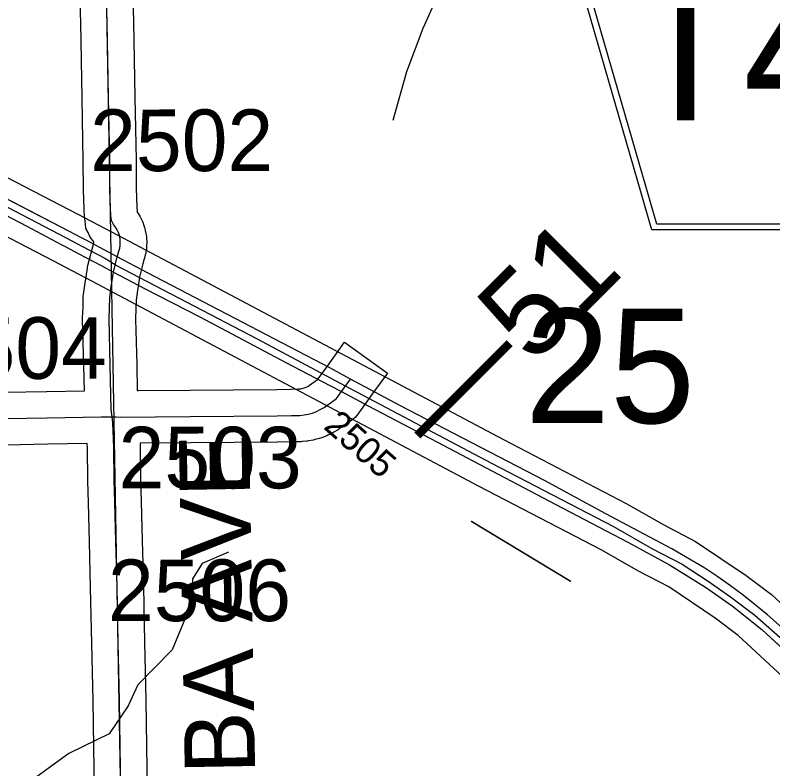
# Model space of a CAD drawing. Extents: x 23.6 to 68.7, y -63 to -29.
# Drawn here: x 37.557 to 38.418, y -44.585 to -43.729 of the extents above; entities that cross this region are included whole.
import ezdxf

# ---------------------------------------------------------------- set-up
doc = ezdxf.new("R2010")
doc.units = 0
for name, color, linetype in [('tdCoDivCarto', 7, 'Continuous'), ('tdCoHydroRiver', 7, 'Continuous'), ('tdCoPriCL', 7, 'Continuous'), ('tdCoPriDiv', 7, 'Continuous'), ('tdCoPrimary', 7, 'Continuous'), ('tdCoPriNonDivCL', 7, 'Continuous'), ('tdCoSecRdNmbr', 7, 'Continuous'), ('tdCoSecRdTxt', 7, 'Continuous'), ('tdCoSecRteBand', 7, 'Continuous'), ('tdCoSecRteCL', 7, 'Continuous'), ('tdCoSectLine', 7, 'Continuous'), ('tdCoSectNmbr', 7, 'Continuous'), ('tdCoShieldCoRte', 7, 'Continuous'), ('tdCoSurfEarth', 7, 'Continuous'), ('tdCoSurfGravel', 7, 'Continuous'), ('tdStHwyPriRefPost1', 7, 'Continuous')]:
    doc.layers.add(name, color=color, linetype=linetype)

msp = doc.modelspace()

# ---------------------------------------------------------------- linework, layer by layer
at = {"layer": 'tdCoDivCarto'}
for p, q in [((37.61796, -43.97428), (37.47981, -43.90264)), ((37.52857, -43.94684), (37.57025, -43.96854)), ((37.57025, -43.96854), (37.61005, -43.98944)), ((37.63246, -43.9818), (37.61796, -43.97428)), ((37.63748, -43.98446), (37.63246, -43.9818)), ((37.66282, -43.99788), (37.63748, -43.98446)), ((37.66282, -43.99788), (37.63748, -43.98446)), ((37.61005, -43.98944), (37.61439, -43.99172)), ((37.61439, -43.99172), (37.62939, -43.9997)), ((37.62939, -43.9997), (37.65471, -44.01316)), ((37.62939, -43.9997), (37.65471, -44.01316)), ((37.67296, -44.00325), (37.66282, -43.99788)), ((37.70743, -44.0215), (37.67296, -44.00325)), ((37.65471, -44.01316), (37.66862, -44.02055)), ((37.66862, -44.02055), (37.70391, -44.03932)), ((37.80692, -44.07336), (37.70743, -44.0215)), ((37.70391, -44.03932), (37.76679, -44.07162)), ((37.76679, -44.07162), (37.86469, -44.12341)), ((37.91444, -44.12959), (37.80692, -44.07336)), ((37.86469, -44.12341), (37.91451, -44.14955)), ((37.93817, -44.14226), (37.91444, -44.12959)), ((37.99434, -44.17225), (37.93817, -44.14226)), ((37.91451, -44.14955), (37.92785, -44.15652)), ((37.92785, -44.15652), (37.9584, -44.17248)), ((37.9584, -44.17248), (38.02992, -44.21021)), ((38.15882, -44.25733), (37.99434, -44.17225)), ((38.02992, -44.21021), (38.08442, -44.23882)), ((38.08442, -44.23882), (38.17172, -44.28469)), ((38.22861, -44.29555), (38.15882, -44.25733)), ((38.17172, -44.28469), (38.20427, -44.30195)), ((38.30333, -44.33526), (38.22861, -44.29555)), ((38.20427, -44.30195), (38.25359, -44.3276)), ((38.25359, -44.3276), (38.30094, -44.35325)), ((38.34082, -44.35721), (38.30333, -44.33526)), ((38.30094, -44.35325), (38.34188, -44.37865)), ((38.35563, -44.36706), (38.34082, -44.35721)), ((38.37017, -44.3773), (38.35563, -44.36706)), ((38.34188, -44.37865), (38.37221, -44.39986)), ((38.38443, -44.38793), (38.37017, -44.3773)), ((38.3984, -44.39894), (38.38443, -44.38793)), ((38.37221, -44.39986), (38.406, -44.42674)), ((38.41207, -44.41032), (38.3984, -44.39894)), ((38.42543, -44.42206), (38.41207, -44.41032)), ((38.406, -44.42674), (38.442, -44.46027))]:
    msp.add_line(p, q, dxfattribs=at)
for points in [[(37.61796, -43.97428), (37.47981, -43.90264), (37.31902, -43.81633), (37.25589, -43.78451), (37.1732, -43.74178)], [(37.61796, -43.97428), (37.47981, -43.90264), (37.31902, -43.81633), (37.25589, -43.78451), (37.1732, -43.74178)], [(37.61796, -43.97428), (37.47981, -43.90264), (37.31902, -43.81633), (37.25589, -43.78451), (37.1732, -43.74178)], [(37.16492, -43.75744), (37.16778, -43.75898), (37.21562, -43.78482), (37.32561, -43.84006), (37.38677, -43.8731), (37.4467, -43.90467), (37.52857, -43.94684), (37.57025, -43.96854), (37.61005, -43.98944)], [(37.16492, -43.75744), (37.16778, -43.75898), (37.21562, -43.78482), (37.32561, -43.84006), (37.38677, -43.8731), (37.4467, -43.90467), (37.52857, -43.94684), (37.57025, -43.96854), (37.61005, -43.98944)], [(37.16492, -43.75744), (37.16778, -43.75898), (37.21562, -43.78482), (37.32561, -43.84006), (37.38677, -43.8731), (37.4467, -43.90467), (37.52857, -43.94684), (37.57025, -43.96854), (37.61005, -43.98944)], [(37.63748, -43.98446), (37.63246, -43.9818), (37.61796, -43.97428)], [(37.63748, -43.98446), (37.63246, -43.9818), (37.61796, -43.97428)], [(37.63748, -43.98446), (37.63246, -43.9818), (37.61796, -43.97428)], [(37.66282, -43.99788), (37.63748, -43.98446)], [(37.66282, -43.99788), (37.63748, -43.98446)], [(37.61005, -43.98944), (37.61439, -43.99172), (37.62939, -43.9997)], [(37.61005, -43.98944), (37.61439, -43.99172), (37.62939, -43.9997)], [(37.61005, -43.98944), (37.61439, -43.99172), (37.62939, -43.9997)], [(37.62939, -43.9997), (37.65471, -44.01316)], [(37.62939, -43.9997), (37.65471, -44.01316)], [(38.55059, -44.53961), (38.50925, -44.50073), (38.46881, -44.46177), (38.43847, -44.43415), (38.42543, -44.42206), (38.41207, -44.41032), (38.3984, -44.39894), (38.38443, -44.38793), (38.37017, -44.3773), (38.35563, -44.36706), (38.34082, -44.35721), (38.30333, -44.33526), (38.22861, -44.29555), (38.15882, -44.25733), (37.99434, -44.17225), (37.93817, -44.14226), (37.91444, -44.12959), (37.80692, -44.07336), (37.70743, -44.0215), (37.67296, -44.00325), (37.66282, -43.99788)], [(38.55059, -44.53961), (38.50925, -44.50073), (38.46881, -44.46177), (38.43847, -44.43415), (38.42543, -44.42206), (38.41207, -44.41032), (38.3984, -44.39894), (38.38443, -44.38793), (38.37017, -44.3773), (38.35563, -44.36706), (38.34082, -44.35721), (38.30333, -44.33526), (38.22861, -44.29555), (38.15882, -44.25733), (37.99434, -44.17225), (37.93817, -44.14226), (37.91444, -44.12959), (37.80692, -44.07336), (37.70743, -44.0215), (37.67296, -44.00325), (37.66282, -43.99788)], [(38.55059, -44.53961), (38.50925, -44.50073), (38.46881, -44.46177), (38.43847, -44.43415), (38.42543, -44.42206), (38.41207, -44.41032), (38.3984, -44.39894), (38.38443, -44.38793), (38.37017, -44.3773), (38.35563, -44.36706), (38.34082, -44.35721), (38.30333, -44.33526), (38.22861, -44.29555), (38.15882, -44.25733), (37.99434, -44.17225), (37.93817, -44.14226), (37.91444, -44.12959), (37.80692, -44.07336), (37.70743, -44.0215), (37.67296, -44.00325), (37.66282, -43.99788)], [(37.65471, -44.01316), (37.66862, -44.02055), (37.70391, -44.03932), (37.76679, -44.07162), (37.86469, -44.12341), (37.91451, -44.14955), (37.92785, -44.15652), (37.9584, -44.17248), (38.02992, -44.21021), (38.08442, -44.23882), (38.17172, -44.28469), (38.20427, -44.30195), (38.25359, -44.3276), (38.30094, -44.35325), (38.34188, -44.37865), (38.37221, -44.39986), (38.406, -44.42674), (38.442, -44.46027), (38.50168, -44.5165), (38.53905, -44.55185)], [(37.65471, -44.01316), (37.66862, -44.02055), (37.70391, -44.03932), (37.76679, -44.07162), (37.86469, -44.12341), (37.91451, -44.14955), (37.92785, -44.15652), (37.9584, -44.17248), (38.02992, -44.21021), (38.08442, -44.23882), (38.17172, -44.28469), (38.20427, -44.30195), (38.25359, -44.3276), (38.30094, -44.35325), (38.34188, -44.37865), (38.37221, -44.39986), (38.406, -44.42674), (38.442, -44.46027), (38.50168, -44.5165), (38.53905, -44.55185)], [(37.65471, -44.01316), (37.66862, -44.02055), (37.70391, -44.03932), (37.76679, -44.07162), (37.86469, -44.12341), (37.91451, -44.14955), (37.92785, -44.15652), (37.9584, -44.17248), (38.02992, -44.21021), (38.08442, -44.23882), (38.17172, -44.28469), (38.20427, -44.30195), (38.25359, -44.3276), (38.30094, -44.35325), (38.34188, -44.37865), (38.37221, -44.39986), (38.406, -44.42674), (38.442, -44.46027), (38.50168, -44.5165), (38.53905, -44.55185)]]:
    msp.add_lwpolyline(points, dxfattribs=at)
at = {"layer": 'tdCoHydroRiver'}
for points in [[(38.96156, -42.9808), (38.9394, -42.98575), (38.92203, -42.99856), (38.90005, -43.05412), (38.85911, -43.12251), (38.75338, -43.23264), (38.74235, -43.24856), (38.70477, -43.28674), (38.61691, -43.35375), (38.50888, -43.46354), (38.43039, -43.51784), (38.39896, -43.53546), (38.31384, -43.55035), (38.26669, -43.57599), (38.19903, -43.60336), (38.14077, -43.6212), (38.1156, -43.63087), (38.07949, -43.65642), (38.05444, -43.68188), (38.04198, -43.7025), (38.03263, -43.71678), (38.02022, -43.74372), (38.00167, -43.7928), (37.98633, -43.84817)], [(37.79927, -44.33902), (37.76938, -44.35189), (37.75847, -44.36934), (37.75712, -44.39776), (37.73544, -44.45003), (37.6963, -44.4898), (37.68544, -44.51357), (37.66359, -44.54532), (37.618, -44.56779), (37.56935, -44.60291)]]:
    msp.add_lwpolyline(points, dxfattribs=at)
at = {"layer": 'tdCoPriCL'}
for points in [[(37.34357, -43.8398), (37.61398, -43.98123), (37.63331, -43.99161), (37.65877, -44.00482), (37.67037, -44.01207), (37.67131, -44.0126), (37.83186, -44.09657), (37.93213, -44.15008), (38.0983, -44.23765), (38.23733, -44.30985), (38.28075, -44.33467), (38.31521, -44.3526), (38.34485, -44.37191), (38.37035, -44.38984), (38.39792, -44.41053), (38.43307, -44.44156)], [(38.1882, -44.3723), (38.07537, -44.30398)]]:
    msp.add_lwpolyline(points, dxfattribs=at)
at = {"layer": 'tdCoPriDiv'}
for points in [[(36.39447, -43.23095), (36.67959, -43.419), (36.90165, -43.56959), (36.9731, -43.61162), (37.12227, -43.69217), (37.62806, -43.95471), (37.67369, -43.97873), (38.11225, -44.21106), (38.25173, -44.2835), (38.29516, -44.30833), (38.3304, -44.32666), (38.38802, -44.36556), (38.41692, -44.38724), (38.58053, -44.53816)], [(38.54049, -44.58285), (38.379, -44.4338), (38.35276, -44.41411), (38.3001, -44.37853), (38.26641, -44.36101), (38.223, -44.33619), (38.08444, -44.26422), (37.64393, -44.03089), (37.59997, -44.00773), (37.09475, -43.74551), (36.94473, -43.66455), (36.86957, -43.62033), (36.64622, -43.46886), (36.36328, -43.28223)]]:
    msp.add_lwpolyline(points, dxfattribs=at)
at = {"layer": 'tdCoPrimary'}
for p, q in [((37.66282, -43.99788), (37.63748, -43.98446)), ((37.66282, -43.99788), (37.63748, -43.98446)), ((37.62939, -43.9997), (37.65471, -44.01316)), ((37.62939, -43.9997), (37.65471, -44.01316)), ((38.18858, -44.3723), (38.07575, -44.30398)), ((38.18858, -44.3723), (38.07575, -44.30398)), ((38.18858, -44.3723), (38.07575, -44.30398))]:
    msp.add_line(p, q, dxfattribs=at)
for points in [[(37.61796, -43.97428), (37.47981, -43.90264), (37.31902, -43.81633), (37.25589, -43.78451), (37.1732, -43.74178)], [(37.61796, -43.97428), (37.47981, -43.90264), (37.31902, -43.81633), (37.25589, -43.78451), (37.1732, -43.74178)], [(37.16492, -43.75744), (37.16778, -43.75898), (37.21562, -43.78482), (37.32561, -43.84006), (37.38677, -43.8731), (37.4467, -43.90467), (37.52857, -43.94684), (37.57025, -43.96854), (37.61005, -43.98944)], [(37.16492, -43.75744), (37.16778, -43.75898), (37.21562, -43.78482), (37.32561, -43.84006), (37.38677, -43.8731), (37.4467, -43.90467), (37.52857, -43.94684), (37.57025, -43.96854), (37.61005, -43.98944)], [(38.42543, -44.42206), (38.41207, -44.41032), (38.3984, -44.39894), (38.38443, -44.38793), (38.37017, -44.3773), (38.35563, -44.36706), (38.34082, -44.35721), (38.30333, -44.33526), (38.22861, -44.29555), (38.15882, -44.25733), (37.99434, -44.17225), (37.93817, -44.14226), (37.91444, -44.12959), (37.80692, -44.07336), (37.70743, -44.0215), (37.67296, -44.00325), (37.66282, -43.99788), (37.63748, -43.98446), (37.63246, -43.9818), (37.61796, -43.97428), (37.47981, -43.90264)], [(37.52857, -43.94684), (37.57025, -43.96854), (37.61005, -43.98944), (37.61439, -43.99172), (37.62939, -43.9997), (37.65471, -44.01316), (37.66862, -44.02055), (37.70391, -44.03932), (37.76679, -44.07162), (37.86469, -44.12341), (37.91451, -44.14955), (37.92785, -44.15652), (37.9584, -44.17248), (38.02992, -44.21021), (38.08442, -44.23882), (38.17172, -44.28469), (38.20427, -44.30195), (38.25359, -44.3276), (38.30094, -44.35325), (38.34188, -44.37865), (38.37221, -44.39986), (38.406, -44.42674), (38.442, -44.46027)], [(37.63748, -43.98446), (37.63246, -43.9818), (37.61796, -43.97428)], [(37.63748, -43.98446), (37.63246, -43.9818), (37.61796, -43.97428)], [(37.61005, -43.98944), (37.61439, -43.99172), (37.62939, -43.9997)], [(37.61005, -43.98944), (37.61439, -43.99172), (37.62939, -43.9997)], [(38.55059, -44.53961), (38.50925, -44.50073), (38.46881, -44.46177), (38.43847, -44.43415), (38.42543, -44.42206), (38.41207, -44.41032), (38.3984, -44.39894), (38.38443, -44.38793), (38.37017, -44.3773), (38.35563, -44.36706), (38.34082, -44.35721), (38.30333, -44.33526), (38.22861, -44.29555), (38.15882, -44.25733), (37.99434, -44.17225), (37.93817, -44.14226), (37.91444, -44.12959), (37.80692, -44.07336), (37.70743, -44.0215), (37.67296, -44.00325), (37.66282, -43.99788)], [(38.55059, -44.53961), (38.50925, -44.50073), (38.46881, -44.46177), (38.43847, -44.43415), (38.42543, -44.42206), (38.41207, -44.41032), (38.3984, -44.39894), (38.38443, -44.38793), (38.37017, -44.3773), (38.35563, -44.36706), (38.34082, -44.35721), (38.30333, -44.33526), (38.22861, -44.29555), (38.15882, -44.25733), (37.99434, -44.17225), (37.93817, -44.14226), (37.91444, -44.12959), (37.80692, -44.07336), (37.70743, -44.0215), (37.67296, -44.00325), (37.66282, -43.99788)], [(37.65471, -44.01316), (37.66862, -44.02055), (37.70391, -44.03932), (37.76679, -44.07162), (37.86469, -44.12341), (37.91451, -44.14955), (37.92785, -44.15652), (37.9584, -44.17248), (38.02992, -44.21021), (38.08442, -44.23882), (38.17172, -44.28469), (38.20427, -44.30195), (38.25359, -44.3276), (38.30094, -44.35325), (38.34188, -44.37865), (38.37221, -44.39986), (38.406, -44.42674), (38.442, -44.46027), (38.50168, -44.5165), (38.53905, -44.55185)], [(37.65471, -44.01316), (37.66862, -44.02055), (37.70391, -44.03932), (37.76679, -44.07162), (37.86469, -44.12341), (37.91451, -44.14955), (37.92785, -44.15652), (37.9584, -44.17248), (38.02992, -44.21021), (38.08442, -44.23882), (38.17172, -44.28469), (38.20427, -44.30195), (38.25359, -44.3276), (38.30094, -44.35325), (38.34188, -44.37865), (38.37221, -44.39986), (38.406, -44.42674), (38.442, -44.46027), (38.50168, -44.5165), (38.53905, -44.55185)]]:
    msp.add_lwpolyline(points, dxfattribs=at)
at = {"layer": 'tdCoPriNonDivCL'}
msp.add_lwpolyline([(38.1882, -44.3723), (38.07537, -44.30398)], dxfattribs=at)
msp.add_lwpolyline([(38.1882, -44.3723), (38.07537, -44.30398)], dxfattribs=at)
at = {"layer": 'tdCoSecRteBand'}
for points in [[(37.54552, -44.15716), (37.59265, -44.15618), (37.59272, -44.15618), (37.59279, -44.15617), (37.6356, -44.15549), (37.63504, -44.12733), (37.63357, -44.07468), (37.63354, -44.07368), (37.63358, -44.07267), (37.63406, -44.06034), (37.6343, -44.0495), (37.63434, -44.04771), (37.6346, -44.04593), (37.63608, -44.03557), (37.63609, -44.0355), (37.6361, -44.03543), (37.63894, -44.01618), (37.63916, -44.0147), (37.63952, -44.01324), (37.64387, -43.99594), (37.64405, -43.99521), (37.64427, -43.99449), (37.64603, -43.98872), (37.64635, -43.98749), (37.64638, -43.98732), (37.64638, -43.98716), (37.64637, -43.98699), (37.64634, -43.98683), (37.64628, -43.98667), (37.64622, -43.98652), (37.64613, -43.98638), (37.64498, -43.98489), (37.6432, -43.98259), (37.6419, -43.97999), (37.63968, -43.97555), (37.63735, -43.97088), (37.63673, -43.9657), (37.63599, -43.95954), (37.63588, -43.95866), (37.63583, -43.95778), (37.63534, -43.94964), (37.63531, -43.94925), (37.6353, -43.94886), (37.63456, -43.92741), (37.63455, -43.927), (37.63454, -43.9266), (37.6343, -43.89444), (37.63307, -43.82282), (37.63159, -43.73722), (37.63012, -43.69058)], [(37.69072, -43.70856), (37.69157, -43.73554), (37.69158, -43.73575), (37.69158, -43.73597), (37.69306, -43.82179), (37.69429, -43.89355), (37.69429, -43.89369), (37.6943, -43.89384), (37.69454, -43.92574), (37.69525, -43.9464), (37.69561, -43.95229), (37.69573, -43.95245), (37.69662, -43.95391), (37.69847, -43.95699), (37.69936, -43.95846), (37.70007, -43.96002), (37.70156, -43.96329), (37.70228, -43.96484), (37.70281, -43.96647), (37.70392, -43.96989), (37.70445, -43.97152), (37.70479, -43.9732), (37.70551, -43.97672), (37.70585, -43.9784), (37.706, -43.98011), (37.70631, -43.98369), (37.70645, -43.9854), (37.70641, -43.98711), (37.70631, -43.9907), (37.70626, -43.99241), (37.70602, -43.99411), (37.70551, -43.99767), (37.70527, -43.99937), (37.70483, -44.00102), (37.70392, -44.0045), (37.70377, -44.00508), (37.70359, -44.00566), (37.70187, -44.01129), (37.69808, -44.02641), (37.69546, -44.04412), (37.69425, -44.05263), (37.69404, -44.06193), (37.69404, -44.06219), (37.69403, -44.06244), (37.69357, -44.07401), (37.69502, -44.12578), (37.69503, -44.1259), (37.69503, -44.12602), (37.69561, -44.15506), (37.69712, -44.15506), (37.69712, -44.1552), (37.75571, -44.15477), (37.8545, -44.15395), (37.87055, -44.15364), (37.87874, -44.15348), (37.8812, -44.15325), (37.88336, -44.15286), (37.88548, -44.15227), (37.88754, -44.15149), (37.88952, -44.15053), (37.89159, -44.14929), (37.90076, -44.14278), (37.90355, -44.13893), (37.91384, -44.12471), (37.93134, -44.10039), (37.98005, -44.13543), (37.96252, -44.15978), (37.96252, -44.15979), (37.9625, -44.15982), (37.96247, -44.15986), (37.95215, -44.17411), (37.94646, -44.18198), (37.94355, -44.18599), (37.93951, -44.18885), (37.92538, -44.19888), (37.92445, -44.19954), (37.92348, -44.20012), (37.91928, -44.20265), (37.91812, -44.20334), (37.91691, -44.20393), (37.9125, -44.20607), (37.91128, -44.20666), (37.91002, -44.20714), (37.90543, -44.20887), (37.90417, -44.20935), (37.90287, -44.20971), (37.89814, -44.21102), (37.89684, -44.21139), (37.89551, -44.21163), (37.89069, -44.21251), (37.88936, -44.21276), (37.88802, -44.21288), (37.88314, -44.21333), (37.88206, -44.21343), (37.88098, -44.21345), (37.87172, -44.21363), (37.8555, -44.21394), (37.85533, -44.21394), (37.85517, -44.21395), (37.75619, -44.21477), (37.75618, -44.21477), (37.75617, -44.21477), (37.69883, -44.21519), (37.69896, -44.21903), (37.69897, -44.21935), (37.69898, -44.21968), (37.69947, -44.25643), (37.7002, -44.28109), (37.7002, -44.2812), (37.70021, -44.28131), (37.70119, -44.32561), (37.70267, -44.37805), (37.70267, -44.37818), (37.70268, -44.37831), (37.70391, -44.44139), (37.70539, -44.5067), (37.70539, -44.50683), (37.70539, -44.50696), (37.70613, -44.55939), (37.70711, -44.60863)], [(37.64713, -44.6098), (37.64614, -44.5605), (37.64614, -44.56042), (37.64614, -44.56033), (37.6454, -44.50793), (37.64392, -44.44271), (37.64392, -44.44266), (37.64392, -44.44261), (37.64269, -44.37961), (37.64121, -44.32721), (37.64121, -44.32712), (37.64121, -44.32703), (37.64022, -44.28276), (37.63949, -44.25796), (37.63948, -44.25772), (37.63948, -44.25747), (37.63899, -44.22081), (37.6388, -44.21544), (37.59383, -44.21617), (37.54672, -44.21715)]]:
    msp.add_lwpolyline(points, dxfattribs=at)
at = {"layer": 'tdCoSecRteCL'}
for points in [[(37.66712, -44.18507), (37.66602, -44.17643), (37.66504, -44.12662), (37.66356, -44.07384), (37.66405, -44.06127), (37.6643, -44.05017), (37.66578, -44.03981), (37.66862, -44.02055), (37.67296, -44.00325), (37.6749, -43.9969), (37.67581, -43.99343), (37.67632, -43.98987), (37.67642, -43.98628), (37.67611, -43.9827), (37.67539, -43.97918), (37.67428, -43.97576), (37.67279, -43.97249), (37.67093, -43.96941), (37.66874, -43.96657), (37.66652, -43.96213), (37.66578, -43.95597), (37.66528, -43.94783), (37.66454, -43.92637), (37.6643, -43.89407), (37.66306, -43.8223), (37.66158, -43.73649), (37.6601, -43.68963)], [(37.66712, -44.18507), (37.67186, -44.18502), (37.67712, -44.18535), (37.75595, -44.18477), (37.85492, -44.18395), (37.87113, -44.18363), (37.8804, -44.18345), (37.88528, -44.18301), (37.8901, -44.18212), (37.89482, -44.18081), (37.89941, -44.17908), (37.90382, -44.17694), (37.90802, -44.17441), (37.92216, -44.16438), (37.92785, -44.15652), (37.93817, -44.14227), (37.93817, -44.14226)], [(37.16974, -44.19073), (37.17947, -44.19242), (37.25674, -44.19127), (37.36015, -44.18979), (37.44071, -44.18897), (37.54609, -44.18716), (37.59328, -44.18617), (37.6546, -44.18518), (37.66711, -44.18507), (37.66712, -44.18507)], [(37.67786, -44.7128), (37.67811, -44.66373), (37.67712, -44.60923), (37.67613, -44.5599), (37.67539, -44.50738), (37.67391, -44.44203), (37.67268, -44.3789), (37.6712, -44.32637), (37.67021, -44.28198), (37.66947, -44.25707), (37.66898, -44.22008), (37.668, -44.19197), (37.66712, -44.18507)]]:
    msp.add_lwpolyline(points, dxfattribs=at)
at = {"layer": 'tdCoSectLine'}
msp.add_lwpolyline([(37.65989, -43.67803), (37.67768, -44.68082)], dxfattribs=at)
at = {"layer": 'tdCoShieldCoRte'}
for points in [[(38.28065, -43.97249), (38.19871, -43.6896), (38.19483, -43.67644), (38.1941, -43.67056), (38.1941, -43.66273), (38.19835, -43.65242), (38.20562, -43.64393), (38.21519, -43.63726), (38.38247, -43.56492), (38.38999, -43.56328), (38.40041, -43.56237), (38.41084, -43.56328), (38.41835, -43.56492), (38.58563, -43.63726), (38.5952, -43.64393), (38.60248, -43.65242), (38.60672, -43.66273), (38.60672, -43.67056), (38.60599, -43.67644), (38.60211, -43.6896), (38.52017, -43.97249)], [(38.28651, -43.96616), (38.20678, -43.69089), (38.20305, -43.67826), (38.20235, -43.67261), (38.20235, -43.6651), (38.20643, -43.6552), (38.21341, -43.64705), (38.2226, -43.64065), (38.38319, -43.57119), (38.3904, -43.56962), (38.40041, -43.56875), (38.41042, -43.56962), (38.41763, -43.57119), (38.57822, -43.64065), (38.58741, -43.64705), (38.59439, -43.6552), (38.59847, -43.6651), (38.59847, -43.67261), (38.59777, -43.67826), (38.59404, -43.69089), (38.51431, -43.96616)]]:
    msp.add_lwpolyline(points, close=True, dxfattribs=at)
at = {"layer": 'tdCoSurfEarth'}
msp.add_line((37.93817, -44.14227), (37.93817, -44.14226), dxfattribs=at)
msp.add_lwpolyline([(37.16974, -44.19073), (37.16974, -44.19073), (37.17947, -44.19242), (37.25674, -44.19127), (37.36015, -44.18979), (37.44071, -44.18897), (37.54609, -44.18716), (37.59328, -44.18617), (37.6546, -44.18518), (37.66711, -44.18507)], dxfattribs=at)
at = {"layer": 'tdCoSurfGravel'}
for points in [[(37.67712, -44.60923), (37.67613, -44.5599), (37.67539, -44.50738), (37.67391, -44.44203), (37.67268, -44.3789), (37.6712, -44.32637), (37.67021, -44.28198), (37.66947, -44.25707), (37.66898, -44.22008), (37.668, -44.19197), (37.66712, -44.18507), (37.66602, -44.17643), (37.66504, -44.12662), (37.66356, -44.07384), (37.66405, -44.06127), (37.6643, -44.05017), (37.66578, -44.03981), (37.66862, -44.02055), (37.67296, -44.00325), (37.6749, -43.9969), (37.67581, -43.99343), (37.67632, -43.98987), (37.67642, -43.98628), (37.67611, -43.9827), (37.67539, -43.97918), (37.67428, -43.97576), (37.67279, -43.97249), (37.67093, -43.96941), (37.66874, -43.96657), (37.66652, -43.96213), (37.66578, -43.95597), (37.66528, -43.94783), (37.66454, -43.92637), (37.6643, -43.89407), (37.66306, -43.8223), (37.66158, -43.73649), (37.6601, -43.68963)], [(37.87113, -44.18363), (37.8804, -44.18345), (37.88528, -44.18301), (37.8901, -44.18212), (37.89482, -44.18081), (37.89941, -44.17908), (37.90382, -44.17694), (37.90802, -44.17441), (37.92216, -44.16438), (37.92785, -44.15652), (37.93817, -44.14227)], [(37.66711, -44.18507), (37.66712, -44.18507), (37.67186, -44.18502), (37.67712, -44.18535), (37.75595, -44.18477), (37.85492, -44.18395), (37.87113, -44.18363)]]:
    msp.add_lwpolyline(points, dxfattribs=at)

# ---------------------------------------------------------------- texts
at = {"layer": 'tdCoSecRdNmbr'}
for s, height, rotation, p in [('2502', 0.07, 0.02956, (37.64207, -43.90584)), ('2504', 0.07, 0.02945, (37.45287, -44.14199)), ('2505', 0.03, 318.58736, (37.90624, -44.19765)), ('2503', 0.07, 0.02958, (37.67445, -44.26652)), ('2506', 0.07, 0.02958, (37.6624, -44.41737))]:
    msp.add_text(s, height=height, rotation=rotation, dxfattribs=at).set_placement(p)
at = {"layer": 'tdCoSecRdTxt'}
msp.add_text('ELBA AVE', height=0.08, rotation=91.01254, dxfattribs=at).set_placement((37.83209, -44.72155))
at = {"layer": 'tdCoSectNmbr'}
msp.add_text('25', height=0.13, dxfattribs=at).set_placement((38.13647, -44.19223))
at = {"layer": 'tdCoShieldCoRte'}
msp.add_text('T43', height=0.16, dxfattribs=at).set_placement((38.2538, -43.84823))
at = {"layer": 'tdStHwyPriRefPost1'}
msp.add_text('‒‒51', height=0.1, rotation=45, dxfattribs=at).set_placement((38.04011, -44.23249))

doc.saveas('drawing.dxf')
